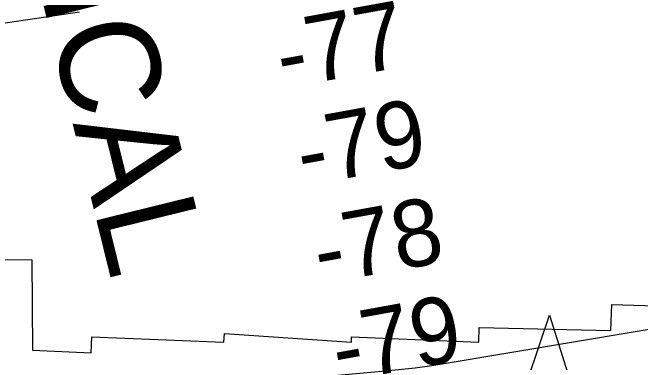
# Model space of a CAD drawing. Extents: x 3297772 to 3335630, y 634068 to 659439.
# Drawn here: x 3332072 to 3332702, y 646133 to 646484 of the extents above; entities that cross this region are included whole.
import ezdxf

# ---------------------------------------------------------------- set-up
doc = ezdxf.new("R2010")
doc.units = 0
for name, color, linetype in [('V-CHAN-NAID', 7, 'Continuous'), ('V-RIVR-RANG', 7, 'Continuous'), ('V-RRAP-RVMT', 7, 'Continuous'), ('V-TOPO-MINR', 7, 'Continuous')]:
    doc.layers.add(name, color=color, linetype=linetype)

msp = doc.modelspace()

# ---------------------------------------------------------------- linework, layer by layer
at = {"layer": 'V-CHAN-NAID'}
msp.add_lwpolyline([(3332598.85, 646116.44), (3332589.26, 646116.51), (3332610.39, 646180), (3332630.61, 646116.22), (3332621.02, 646116.29), (3332619.45, 646116.86), (3332617.35, 646117.48), (3332615.31, 646117.94), (3332613.27, 646118.24), (3332612.11, 646118.36), (3332610.57, 646118.44), (3332608.85, 646118.44), (3332607.48, 646118.37), (3332605.58, 646118.17), (3332604.21, 646117.95), (3332602.43, 646117.56), (3332600.9, 646117.14), (3332599.86, 646116.81)], close=True, dxfattribs=at)
at = {"layer": 'V-RRAP-RVMT'}
for p, q in [((3331950.37, 646236.3), (3332091.6, 646235.56)), ((3332091.6, 646235.56), (3332092.21, 646144.96)), ((3332671.9, 646164.51), (3332673.08, 646190.83)), ((3332673.08, 646190.83), (3332801.12, 646186.35)), ((3332539.74, 646152.83), (3332540.12, 646167.67)), ((3332540.12, 646167.67), (3332671.9, 646164.51)), ((3332283.99, 646153), (3332284.57, 646161.43)), ((3332284.57, 646161.43), (3332411.86, 646152.74)), ((3332150.94, 646142.08), (3332151.51, 646158.07)), ((3332151.51, 646158.07), (3332283.99, 646153)), ((3332411.86, 646152.74), (3332412.1, 646158.18)), ((3332412.1, 646158.18), (3332539.74, 646152.83)), ((3332092.21, 646144.96), (3332150.94, 646142.08))]:
    msp.add_line(p, q, dxfattribs=at)
at = {"layer": 'V-TOPO-MINR'}
for points in [[(3332139.12, 646484.23), (3332050.9, 646471.29), (3331962.76, 646457.82), (3331874.67, 646444), (3331664.2, 646410.34), (3331649.67, 646407.94), (3331635.16, 646405.44), (3331620.67, 646402.8), (3331606.2, 646400.06), (3331270.4, 646334.74)], [(3330919.86, 645900.58), (3331481.1, 646017.41), (3331520.81, 646025.41), (3331560.59, 646033.07), (3331600.46, 646040.21), (3331640.4, 646047.01), (3331647.83, 646048.23), (3331684.15, 646053.75), (3331720.54, 646058.74), (3331757.03, 646062.91), (3331793.59, 646066.54), (3332121.71, 646095.44), (3332180.75, 646100.64), (3332239.79, 646105.83), (3332298.82, 646111.02), (3332357.86, 646116.21), (3332442.54, 646123.64), (3332459.21, 646125.31), (3332475.85, 646127.23), (3332492.44, 646129.55), (3332509, 646132.13), (3332885.8, 646195.45)]]:
    msp.add_lwpolyline(points, dxfattribs=at)

# ---------------------------------------------------------------- texts
at = {"layer": 'V-CHAN-NAID'}
msp.add_text('ASHLAND CHEMICAL', height=100, rotation=283.83779, dxfattribs=at).set_placement((3331846.17, 647534.06))
at = {"layer": 'V-RIVR-RANG'}
for s, p in [('-77', (3332342.7, 646407.24)), ('-79', (3332363.27, 646309.34)), ('-78', (3332380.2, 646210.78)), ('-79', (3332398.69, 646112.5))]:
    msp.add_text(s, height=67, rotation=10.34239, dxfattribs=at).set_placement(p)

doc.saveas('drawing.dxf')
